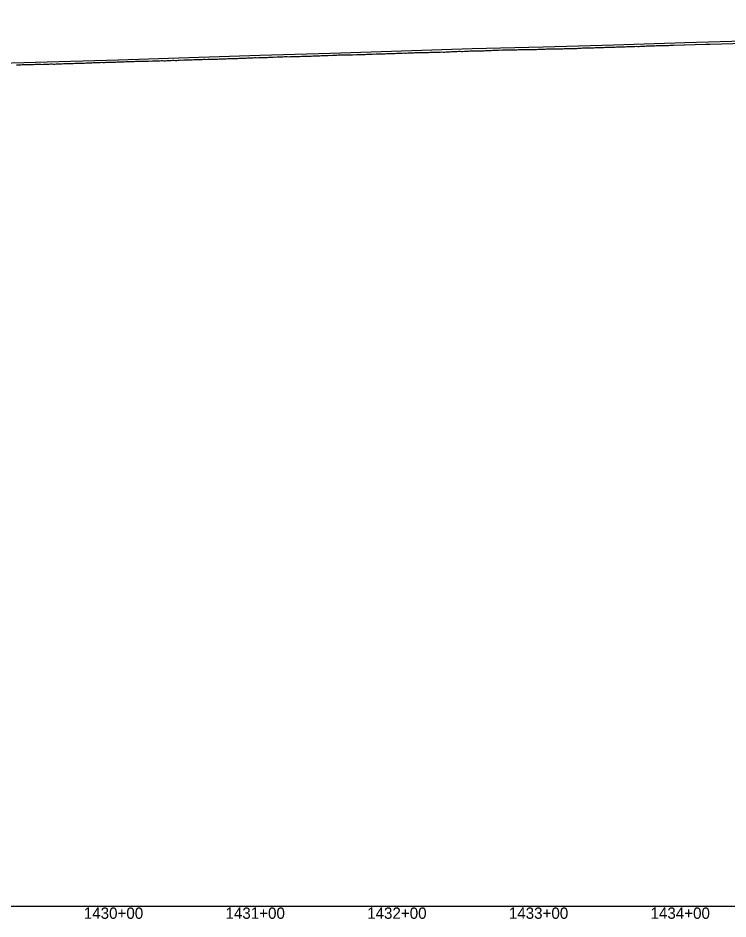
# Model space of a CAD drawing. Extents: x -3793 to 50787, y -1075 to 6138.
# Drawn here: x 30255 to 30756, y 2991 to 3626 of the extents above; entities that cross this region are included whole.
import ezdxf

# ---------------------------------------------------------------- set-up
doc = ezdxf.new("R2010")
doc.units = 0
for name, color, linetype in [('RD_DDB_Profile_EX', 7, 'Continuous'), ('RD_DDB_Profile_PR', 7, 'Continuous'), ('RD_DDB_StaTX', 7, 'Continuous'), ('RD_GPK_Profile_Cell', 7, 'Continuous')]:
    doc.layers.add(name, color=color, linetype=linetype)

msp = doc.modelspace()

# ---------------------------------------------------------------- linework, layer by layer
at = {"layer": 'RD_DDB_Profile_EX'}
for points in [[(30565.302225, 3602.8628), (30566.302238, 3603.00873), (30567.30225, 3603.008815), (30568.302262, 3602.967205), (30569.302275, 3602.871435), (30570.303062, 3603.0033), (30571.303075, 3603.09501), (30572.303087, 3603.099295), (30573.303099, 3603.107755), (30574.303112, 3603.2453), (30575.303898, 3603.28522), (30576.30391, 3603.28954), (30577.303994, 3603.339475), (30578.304007, 3603.343795), (30579.304019, 3603.38967), (30580.304031, 3603.393985), (30581.304044, 3603.43987), (30582.304056, 3603.435755), (30583.30414, 3603.40254), (30584.304152, 3603.40263), (30585.304164, 3603.461135), (30586.304177, 3603.581785), (30587.304189, 3603.577685), (30588.304201, 3603.58619), (30589.304214, 3603.68629), (30590.304297, 3603.740425), (30591.304309, 3603.773735), (30592.304322, 3603.72804), (30593.304334, 3603.74072), (30594.304346, 3603.83663), (30595.304359, 3603.93673), (30596.304371, 3603.8452), (30597.304454, 3603.936765), (30598.304466, 3603.936865), (30599.304478, 3603.982785), (30600.304491, 3603.98289), (30601.304503, 3603.941345), (30602.304515, 3603.94144), (30603.304598, 3604.08303), (30604.30461, 3604.037305), (30605.304623, 3604.045745), (30606.304635, 3604.04584), (30607.305424, 3604.13578), (30608.305437, 3604.19009), (30609.305449, 3604.19019), (30610.305532, 3604.190125), (30611.305545, 3604.23602), (30612.305557, 3604.231915), (30613.305569, 3604.28622), (30614.305581, 3604.28632), (30615.305593, 3604.290615), (30616.305677, 3604.294745), (30617.305689, 3604.382265), (30618.305701, 3604.34075), (30619.305713, 3604.390845), (30620.305726, 3604.349315), (30621.305738, 3604.34941), (30622.30575, 3604.49114), (30623.305833, 3604.54108), (30624.305845, 3604.53282), (30625.305857, 3604.58292), (30626.305869, 3604.5872), (30627.305882, 3604.591475), (30628.305894, 3604.633235), (30629.305906, 3604.633335), (30630.305156, 3604.641605), (30631.305168, 3604.68337), (30632.260207, 3604.63771), (30633.260223, 3604.72967), (30633.710576, 3604.736925), (30634.709676, 3604.691365), (30635.709686, 3604.691465), (30636.709622, 3604.741725), (30637.710447, 3604.785835), (30638.710382, 3604.840305), (30639.710392, 3604.844605), (30640.710328, 3604.878085), (30641.711075, 3604.939155), (30642.711085, 3604.939255), (30643.711021, 3604.939515), (30644.711031, 3604.93539), (30645.710967, 3604.989875), (30646.711785, 3605.03395), (30647.711721, 3605.03847), (30648.711731, 3605.042815), (30649.711667, 3605.084585), (30650.711603, 3605.226385), (30651.712418, 3605.274595), (30652.712353, 3605.28342), (30653.712364, 3605.33352), (30654.7123, 3605.333785), (30655.703981, 3605.38207), (30656.703915, 3605.43234), (30657.70385, 3605.46973), (30658.70386, 3605.524125), (30659.703795, 3605.53297), (30660.704612, 3605.489935), (30661.704546, 3605.49019), (30662.704557, 3605.577335), (30663.704491, 3605.63192), (30664.704502, 3605.723405)], [(30664.704502, 3605.723405), (30665.70524, 3605.717465), (30666.705174, 3605.772095), (30667.705185, 3605.776535), (30668.70512, 3605.789795), (30669.70593, 3605.84258), (30670.705865, 3605.884095), (30671.705876, 3605.925465), (30672.70581, 3605.930095), (30673.705821, 3605.930195), (30674.706552, 3605.941875), (30675.706487, 3606.03335), (30676.706498, 3606.037825), (30677.706433, 3606.05121), (30678.707238, 3606.04976), (30679.707172, 3606.095585), (30680.707183, 3606.13685), (30681.707118, 3606.191505), (30682.707129, 3606.237195), (30683.707854, 3606.244665), (30684.707789, 3606.340475), (30685.7078, 3606.386135), (30686.707735, 3606.349655), (30687.707746, 3606.42322), (30688.708468, 3606.489535), (30689.70848, 3606.49408), (30690.708414, 3606.48987), (30691.708426, 3606.53107), (30692.709145, 3606.44757), (30693.709079, 3606.406755), (30694.709091, 3606.68894), (30695.709026, 3606.621315), (30696.709038, 3606.62588), (30697.712532, 3606.733265), (30698.712542, 3606.78786), (30699.712553, 3606.79695), (30700.712563, 3606.838035), (30701.712573, 3606.838125), (30702.712583, 3606.888215), (30703.712673, 3606.94264), (30704.712684, 3606.94273), (30705.712694, 3606.988325), (30706.712704, 3607.083925), (30707.712714, 3607.034015), (30708.712725, 3607.03859), (30710.712745, 3607.147725), (30711.623226, 3607.193325), (30712.80151, 3607.15223), (30713.71116, 3607.108205), (30714.71117, 3607.153855), (30715.622651, 3607.245075), (30717.449012, 3607.301485), (30717.979757, 3607.32199), (30740.801707, 3608.026815), (30743.757049, 3608.132425), (30767.711305, 3608.85042)], [(30367.288867, 3596.605165), (30368.288881, 3596.751905), (30369.288895, 3596.855375), (30370.288909, 3596.90548), (30371.289736, 3596.86032), (30372.28975, 3596.8968), (30373.289764, 3596.896915), (30374.289778, 3596.95722), (30375.289847, 3596.913985), (30376.289861, 3596.917485), (30377.289875, 3597.01079), (30378.289889, 3597.057495), (30379.289958, 3597.110855), (30380.289972, 3597.164345), (30381.289986, 3597.15089), (30382.29, 3597.150995), (30383.289308, 3597.226345), (30384.289322, 3597.22644), (30385.289336, 3597.26318), (30386.289404, 3597.356475), (30387.289418, 3597.359915), (30388.289432, 3597.316685), (30389.289446, 3597.35346), (30390.289514, 3597.393435), (30391.289528, 3597.410195), (30392.289541, 3597.453645), (30393.288791, 3597.455755), (30394.288858, 3597.46228), (30395.288872, 3597.522215), (30396.288885, 3597.569035), (30397.288899, 3597.615865), (30398.288966, 3597.615835), (30399.28898, 3597.662665), (30400.288994, 3597.72257), (30401.289007, 3597.775935), (30402.289075, 3597.775905), (30403.28832, 3597.818085), (30404.288333, 3597.868185), (30405.288347, 3597.915075), (30406.288413, 3597.95541), (30407.288427, 3598.018365), (30408.28844, 3597.97488), (30409.288454, 3598.02498), (30410.28852, 3598.03457), (30411.288534, 3598.08466), (30412.288547, 3598.175145), (30413.287789, 3598.22073), (30414.287854, 3598.26755), (30415.287868, 3598.277105), (30416.287881, 3598.277205), (30417.287894, 3598.32101), (30418.28796, 3598.37728), (30419.287973, 3598.41794), (30420.287987, 3598.42119), (30421.288, 3598.48071), (30422.287289, 3598.529345), (30423.287303, 3598.532535), (30424.287316, 3598.48572), (30425.287329, 3598.53581), (30426.287394, 3598.582705), (30427.287407, 3598.5828), (30428.28742, 3598.72673), (30429.287484, 3598.682875), (30430.287497, 3598.67989), (30431.287562, 3598.729865), (30432.286845, 3598.787725), (30433.286909, 3598.93164), (30434.286973, 3598.97555), (30435.286379, 3598.97565), (30436.286443, 3598.987765), (30437.286506, 3598.893815), (30438.28657, 3599.03469), (30439.286633, 3599.03164), (30440.286697, 3599.034655), (30441.28671, 3599.087785), (30442.286774, 3599.1817), (30443.286837, 3599.23471), (30444.28768, 3599.23291), (30445.287744, 3599.23289), (30446.287757, 3599.189145), (30447.287821, 3599.236045), (30448.288665, 3599.33116), (30449.288731, 3599.381135), (30450.288796, 3599.421725), (30451.288861, 3599.421705), (30452.289654, 3599.432575), (30453.28972, 3599.342075), (30454.289786, 3599.388875), (30455.289852, 3599.479325), (30456.289918, 3599.526125), (30457.290713, 3599.53405), (30458.29078, 3599.534025), (30459.290846, 3599.584), (30460.290913, 3599.54042), (30461.291764, 3599.58552), (30462.291831, 3599.682225), (30463.291844, 3599.735585), (30464.291912, 3599.78556), (30465.292764, 3599.787195), (30466.292832, 3599.793805), (30467.2929, 3599.79378)], [(30467.2929, 3599.79378), (30468.292913, 3599.883915), (30469.293767, 3600.028865), (30470.293836, 3600.0322), (30471.293905, 3600.035535), (30472.293974, 3600.038875), (30473.294773, 3600.083985), (30474.294843, 3600.08737), (30475.294913, 3600.183925), (30476.294983, 3600.13731), (30477.295841, 3600.278785), (30478.295912, 3600.328755), (30479.295924, 3600.335765), (30480.295995, 3600.37535), (30481.296854, 3600.416585), (30482.296926, 3600.42357), (30483.296998, 3600.473535), (30484.29701, 3600.516605), (30485.297082, 3600.566565), (30486.297944, 3600.52184), (30487.298017, 3600.56112), (30488.298089, 3600.56464), (30489.29745, 3600.48598), (30490.298244, 3600.52371), (30491.298317, 3600.623675), (30492.298391, 3600.630855), (30493.298464, 3600.53804), (30494.29932, 3600.664565), (30495.299333, 3600.66466), (30496.299407, 3600.76462), (30497.290221, 3600.72554), (30498.291089, 3600.720165), (30499.291164, 3600.80899), (30500.291176, 3600.820215), (30501.217072, 3600.866595), (30501.787265, 3600.882865), (30502.675312, 3600.8815), (30503.55666, 3600.881575), (30504.438153, 3600.881645), (30505.319792, 3601.05806), (30506.201232, 3601.100445), (30507.081727, 3601.056515), (30507.962367, 3601.100625), (30508.843152, 3601.188775), (30509.724083, 3601.188875), (30510.292942, 3601.21387), (30511.293745, 3601.219905), (30512.293756, 3601.21617), (30513.293768, 3601.26244), (30514.29378, 3601.312535), (30515.293792, 3601.36263), (30516.294593, 3601.36101), (30517.294605, 3601.364965), (30518.294617, 3601.41891), (30519.294629, 3601.469), (30520.294641, 3601.511385), (30521.294653, 3601.56533), (30522.295452, 3601.61376), (30523.295464, 3601.61774), (30524.295476, 3601.66394), (30525.295488, 3601.71403), (30526.2955, 3601.714125), (30527.296298, 3601.80863), (30528.29631, 3601.76657), (30529.296322, 3601.77058), (30530.296334, 3601.86675), (30531.296346, 3601.91292), (30532.297143, 3602.003435), (30533.297155, 3601.96145), (30534.297167, 3601.91945), (30535.297179, 3602.06163), (30536.297191, 3602.06172), (30537.297203, 3602.11181), (30538.297999, 3602.11025), (30539.298011, 3602.10236), (30540.298023, 3602.156445), (30541.298035, 3602.15654), (30542.298047, 3602.164595), (30543.298842, 3602.213085), (30544.298854, 3602.21317), (30545.298866, 3602.26326), (30546.298878, 3602.313345), (30547.29889, 3602.401385), (30548.299683, 3602.39568), (30549.299695, 3602.39172), (30550.299707, 3602.416155), (30551.29972, 3602.46219), (30552.299732, 3602.508225), (30553.299744, 3602.50427), (30554.300536, 3602.54858), (30555.300548, 3602.460945), (30556.30056, 3602.419205), (30557.300572, 3602.60295), (30558.300585, 3602.603045), (30559.301375, 3602.655575), (30560.301387, 3602.69742), (30561.301399, 3602.75576), (30562.301412, 3602.85173), (30563.301424, 3602.801825), (30564.302213, 3602.85439), (30565.302225, 3602.8628)], [(30254.300784, 3593.45742), (30255.300797, 3593.461365), (30256.300809, 3593.461455), (30257.300758, 3593.55784), (30258.299997, 3593.605845), (30259.30001, 3593.60973), (30260.299959, 3593.659965), (30261.299972, 3593.66384), (30262.299985, 3593.66771), (30263.299935, 3593.66793), (30264.299174, 3593.673355), (30265.299187, 3593.765995), (30266.299137, 3593.76622), (30267.29915, 3593.81631)], [(30267.29915, 3593.81631), (30268.299163, 3593.823825), (30269.299114, 3593.824035), (30270.298353, 3593.868375), (30271.298366, 3593.87212), (30272.298317, 3593.733275), (30273.29833, 3593.81513), (30274.298343, 3593.90794), (30275.298295, 3593.972725), (30276.297534, 3593.974425), (30277.297547, 3594.031685), (30278.2975, 3594.081885), (30279.297513, 3594.07839), (30280.297526, 3593.8892), (30281.297479, 3593.992955), (30282.297492, 3594.1859), (30283.29673, 3594.187455), (30284.296685, 3594.18765), (30285.296698, 3594.23422), (30286.296652, 3594.23792), (30287.296665, 3594.288), (30288.296678, 3594.381085), (30289.295859, 3594.3863), (30290.295872, 3594.436385), (30291.295885, 3594.39335), (30292.29584, 3594.436665), (30293.295854, 3594.486745), (30294.295867, 3594.493685), (30295.295048, 3594.54192), (30296.295061, 3594.592), (30297.295074, 3594.63871), (30298.295031, 3594.638905), (30299.295044, 3594.678895), (30300.295001, 3594.742535), (30301.294239, 3594.740785), (30302.294252, 3594.740865), (30303.294211, 3594.837755), (30304.294224, 3594.83784), (30305.294237, 3594.887925), (30306.294195, 3594.89141), (30307.293433, 3594.939775), (30308.293446, 3594.98662), (30309.293406, 3594.98682), (30310.293419, 3595.080445), (30311.293432, 3595.036995), (30312.293392, 3594.99364), (30313.292629, 3595.1389), (30314.292642, 3595.23264), (30315.292603, 3595.179685), (30316.292616, 3595.182945), (30317.292577, 3595.239465), (30318.29259, 3595.289555), (30319.292604, 3595.28964), (30320.293339, 3595.331835), (30321.293352, 3595.38193), (30322.292728, 3595.43521), (30323.29269, 3595.39178), (30324.292704, 3595.43868), (30325.292718, 3595.491945), (30326.29268, 3595.49531), (30327.293456, 3595.531015), (30328.29347, 3595.581105), (30329.293432, 3595.63773), (30330.293446, 3595.681405), (30331.293408, 3595.718815), (30332.293422, 3595.82531), (30333.294196, 3595.77686), (30334.294157, 3595.783545), (30335.294171, 3595.880405), (30336.294186, 3595.870805), (30337.294147, 3595.867805), (30338.294162, 3595.97435), (30339.294933, 3595.9292), (30340.294894, 3595.929405), (30341.294909, 3595.972985), (30342.294923, 3596.02308), (30343.294885, 3596.07005), (30344.294899, 3596.026645), (30345.294861, 3596.123615), (30346.295629, 3596.125225), (30347.295643, 3596.122035), (30348.295605, 3596.172255), (30349.295619, 3596.14617), (30350.286295, 3596.202805), (30351.286256, 3596.209585), (30352.28703, 3596.264365), (30353.287044, 3596.264465), (30354.287004, 3596.317995), (30355.287019, 3596.27469), (30356.287033, 3596.464895), (30357.287047, 3596.464995), (30358.287819, 3596.323255), (30359.287887, 3596.379895), (30360.287901, 3596.519985), (30361.287915, 3596.566745), (30362.287929, 3596.563515), (30363.287997, 3596.620145), (30364.288011, 3596.663585), (30365.288784, 3596.705095), (30366.288798, 3596.601835), (30367.288867, 3596.605165)]]:
    msp.add_lwpolyline(points, dxfattribs=at)
at = {"layer": 'RD_DDB_Profile_PR'}
msp.add_lwpolyline([(30225.9, 3594.1765), (30275.9, 3595.5735), (30325.9, 3597.094), (30375.9, 3598.516), (30425.9, 3600.164), (30475.9, 3601.756), (30525.9, 3603.314), (30575.9, 3604.888), (30625.9, 3606.1855), (30675.9, 3607.634), (30725.9, 3609.1665), (30775.9, 3610.6525), (30825.9, 3612.248), (30875.9, 3614.1585), (30925.9, 3615.836), (30975.9, 3617.5355), (31025.9, 3619.097), (31075.9, 3620.4425), (31125.9, 3621.9805), (31175.9, 3623.352), (31225.9, 3624.948), (31275.9, 3626.483)], dxfattribs=at)
at = {"layer": 'RD_GPK_Profile_Cell'}
msp.add_line((1000, 3000), (46549.603806, 3000), dxfattribs=at)

# ---------------------------------------------------------------- texts
at = {"layer": 'RD_DDB_StaTX'}
for s, p in [('1430+00', (30301.687695, 2991)), ('1430+00', (30301.695471, 2991)), ('1431+00', (30401.687695, 2991)), ('1431+00', (30401.695471, 2991)), ('1432+00', (30501.687695, 2991)), ('1432+00', (30501.695471, 2991)), ('1433+00', (30601.687695, 2991)), ('1433+00', (30601.695471, 2991)), ('1434+00', (30701.687695, 2991)), ('1434+00', (30701.695471, 2991))]:
    msp.add_text(s, height=8, dxfattribs=at).set_placement(p)

doc.saveas('drawing.dxf')
